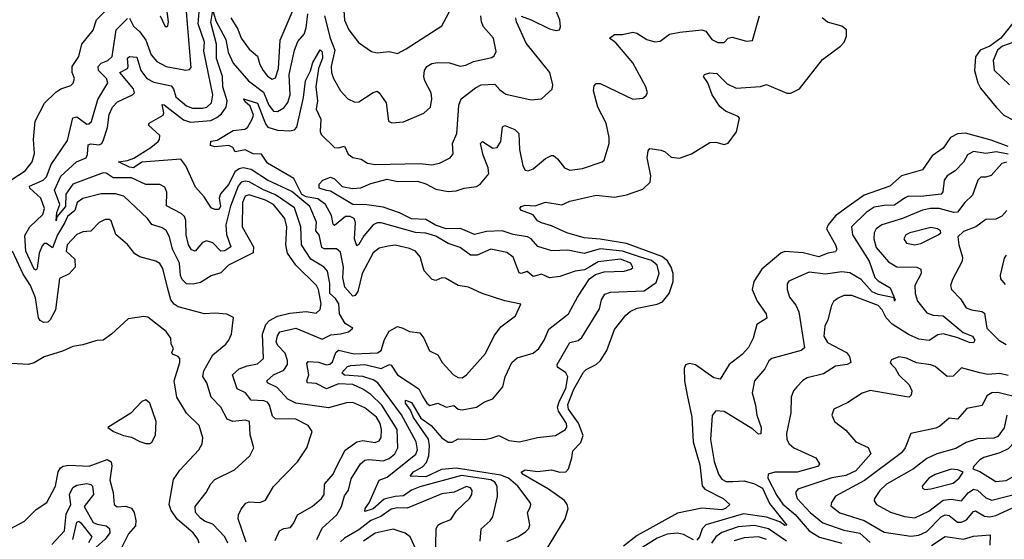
# Model space of a CAD drawing. Extents: x 1552033 to 1694788, y 811965 to 917215.
# Tile 558 of 632: x 1660074 to 1664926, y 908393 to 910956. Entities that reach past the tile are written whole.
import ezdxf

# ---------------------------------------------------------------- set-up
doc = ezdxf.new("R2010")
doc.units = 0

msp = doc.modelspace()

# ---------------------------------------------------------------- linework, layer by layer
at = {"layer": '0CON20XD'}
for points in [[(1661664.7, 911095), (1661673.9, 910953.9), (1661696.2, 910905), (1661743.7, 910843.6), (1661808.3, 910798.3), (1661835, 910793.1), (1661895, 910798.5), (1661935, 910788.9), (1661977.7, 910812.3), (1662155, 910925.8), (1662213.2, 911035)], [(1660035, 910168.1), (1660100.3, 910209.7), (1660135.5, 910254.5), (1660146.6, 910296.6), (1660141.5, 910365), (1660150.4, 910455), (1660195.5, 910544.5), (1660251.1, 910598.9), (1660276.7, 910615), (1660325, 910630.8), (1660337.6, 910642.4), (1660344.3, 910665), (1660332, 910695), (1660332, 910725), (1660365.6, 910775), (1660380.6, 910835), (1660435, 910903.3), (1660451.4, 910955), (1660535, 911038.6)], [(1661332.2, 908387.8), (1661353.3, 908435), (1661375, 908446.4), (1661407.8, 908452.2), (1661425, 908474), (1661442.2, 908515), (1661514.7, 908555.3), (1661561.9, 908595), (1661573.5, 908615), (1661576.2, 908665), (1661618.7, 908715), (1661637.5, 908755), (1661677.5, 908832.5), (1661735, 908873.6), (1661765, 908880.9), (1661825, 908870.3), (1661845, 908878.5), (1661855, 908896.2), (1661857.5, 908935), (1661850, 908965), (1661832.6, 908995), (1661775, 909042.1), (1661715, 909068.1), (1661685, 909066.9), (1661595, 909041.7), (1661434.6, 909064.6), (1661395, 909084.7), (1661342.4, 909142.4), (1661295.7, 909165), (1661291.5, 909175), (1661325, 909204.7), (1661375, 909226.8), (1661393.5, 909255), (1661394, 909276), (1661381.8, 909311.8), (1661347.1, 909347.1), (1661338.4, 909365), (1661343.5, 909396.5), (1661355, 909416.4), (1661435, 909433.9), (1661565, 909380.6), (1661607.7, 909402.3), (1661655, 909406.1), (1661695, 909416), (1661715.7, 909435), (1661677.8, 909457.8), (1661650.2, 909505), (1661646.7, 909555), (1661630.4, 909580.4), (1661602.9, 909605), (1661602.6, 909655), (1661590.8, 909715), (1661573.8, 909735), (1661507.9, 909775), (1661463.3, 909845), (1661459.6, 909935), (1661427.7, 910027.7), (1661335, 910092.6), (1661275, 910117.1), (1661205, 910156.1), (1661185, 910160.3), (1661165, 910154), (1661151.2, 910135), (1661113.4, 910036.6), (1661089.4, 909945), (1661093.1, 909896.9), (1661114.3, 909835), (1661085, 909815.2), (1661065, 909814.1), (1661025, 909854.7), (1660995, 909865.4), (1660975, 909857.5), (1660938.8, 909815), (1660920.2, 909820.2), (1660906.4, 909845), (1660893.5, 909895), (1660891.9, 909965), (1660885.6, 909985.6), (1660870.2, 910000.2), (1660797.6, 910037.6), (1660798, 910105), (1660789.7, 910129.7), (1660765, 910142.7), (1660695, 910142.8), (1660625.4, 910175.4), (1660535, 910175.3), (1660499.3, 910199.3), (1660485, 910200.6), (1660335.7, 910145), (1660301.1, 910095), (1660299.7, 910035), (1660256.3, 909983.7), (1660254.2, 909964.2), (1660255.9, 910005), (1660272, 910045), (1660245.8, 910115), (1660275.7, 910184.3), (1660354.4, 910255.6), (1660401.6, 910275), (1660408.6, 910291.4), (1660411, 910339), (1660425, 910342.9), (1660465, 910338.4), (1660478.5, 910345), (1660486.9, 910363.1), (1660505.6, 910424.4), (1660515, 910488), (1660531.5, 910525), (1660555, 910551.1), (1660630, 910585), (1660639.5, 910595), (1660635.3, 910615), (1660567.8, 910695), (1660604.4, 910715.6), (1660608.7, 910725), (1660604.8, 910765.2), (1660615, 910774.6), (1660650.8, 910770.8), (1660670.8, 910705), (1660700, 910665), (1660735, 910648.3), (1660819.6, 910629.6), (1660831.2, 910615), (1660843.2, 910575), (1660895, 910530.2), (1660925, 910520.2), (1660975, 910519), (1660996.2, 910525), (1661019.2, 910545), (1661024.8, 910585), (1660980.5, 910800.5), (1660984.1, 910845), (1660952.6, 910935), (1660963, 911055)], [(1660765.4, 910975.4), (1660788.8, 910925), (1660795, 910920), (1660803.3, 910925), (1660807.3, 910945), (1660793.2, 911045)], [(1662545, 910972.9), (1662595, 910954.5), (1662685, 910910.7), (1662717.9, 910902.1), (1662733.3, 910905), (1662739.3, 910920.7), (1662736.1, 910955), (1662706.4, 911025)], [(1661190.2, 908380.2), (1661149.6, 908495), (1661151.8, 908515), (1661165, 908542.5), (1661188.2, 908571.8), (1661205, 908578.2), (1661257.5, 908575), (1661285, 908586.7), (1661325, 908654.4), (1661443.5, 908775), (1661488.9, 908845), (1661515.8, 908925), (1661495.8, 908955), (1661435, 908985.3), (1661335, 908988.2), (1661320.2, 909000.2), (1661305.2, 909055.2), (1661295, 909069.2), (1661276.9, 909076.9), (1661215, 909078.9), (1661187.3, 909115), (1661144.8, 909134.8), (1661122.5, 909205), (1661155, 909233.7), (1661195, 909248.9), (1661245, 909258.6), (1661275, 909284.5), (1661270.7, 909405), (1661287.5, 909452.5), (1661305, 909471.9), (1661345, 909494), (1661405, 909508), (1661485, 909516.8), (1661535, 909508.8), (1661553.8, 909526.2), (1661558.9, 909555), (1661545.8, 909625), (1661536.5, 909645), (1661435.3, 909745), (1661394.1, 909805), (1661385.2, 909845), (1661390.9, 909935), (1661380.4, 909975), (1661325, 910043.7), (1661285, 910065.4), (1661205, 910092.4), (1661185, 910085.3), (1661171.2, 910055), (1661170.9, 909935), (1661226.5, 909835), (1661223.9, 909806.1), (1661102.5, 909745), (1661065, 909707.6), (1661017.8, 909692.2), (1660965, 909659.4), (1660928.3, 909651.7), (1660895, 909653.2), (1660873.6, 909675), (1660866.2, 909695), (1660860.6, 909755), (1660827, 909825), (1660812.7, 909885), (1660795.8, 909915.8), (1660775, 909930), (1660725.4, 909945.4), (1660702.9, 909975), (1660586.3, 910086.3), (1660545, 910097), (1660475, 910097.2), (1660385, 910073.8), (1660357.3, 910055), (1660346.1, 910015), (1660309.3, 909985), (1660295.6, 909955.6), (1660259.6, 909895), (1660235, 909830.4), (1660205, 909851.5), (1660195, 909852.1), (1660185, 909840.4), (1660168.8, 909805), (1660159.1, 909730.9), (1660155, 909721.4), (1660145, 909725.5), (1660104.4, 909815), (1660098.8, 909891.2), (1660123.9, 909935), (1660187.9, 909995), (1660195.7, 910025), (1660178.1, 910075), (1660122.9, 910125), (1660122.7, 910135), (1660189.6, 910165), (1660205, 910181.5), (1660228.9, 910241.1), (1660309.4, 910360.6), (1660335, 910472.5), (1660355, 910476.8), (1660405, 910441.1), (1660415, 910441.8), (1660427, 910453), (1660458.5, 910561.5), (1660507.7, 910645), (1660501.9, 910665), (1660475, 910691.3), (1660461.6, 910705), (1660460.3, 910725), (1660475, 910741.5), (1660508.5, 910755), (1660528.6, 910775), (1660548.7, 910905), (1660605, 910960.9)], [(1661537.6, 908392.4), (1661565, 908448.5), (1661637.2, 908515), (1661659.5, 908555), (1661675, 908608), (1661694.7, 908635.3), (1661707.6, 908692.4), (1661752.7, 908765), (1661775, 908784.1), (1661795, 908787.5), (1661865, 908781.2), (1661895, 908792.3), (1661922.1, 908815), (1661937.8, 908845), (1661933.7, 908935), (1661858.9, 909055), (1661805, 909108.3), (1661765, 909134.4), (1661715, 909156.4), (1661645, 909160), (1661585, 909135.2), (1661535, 909161.9), (1661492.5, 909165), (1661488.2, 909175), (1661499, 909205), (1661489.1, 909260.9), (1661495, 909270), (1661546.4, 909266.4), (1661585, 909254.4), (1661602.9, 909257.1), (1661615, 909269.1), (1661631.1, 909315), (1661645, 909325.7), (1661721.5, 909308.5), (1661837.6, 909312.4), (1661855.3, 909325), (1661871.2, 909378.8), (1661895, 909420.6), (1661935, 909442.2), (1661962, 909435), (1661995, 909418.6), (1662045, 909412), (1662065.7, 909385), (1662093.4, 909323.4), (1662135, 909302.9), (1662155.6, 909265), (1662212.5, 909205), (1662235, 909190.9), (1662255, 909190.4), (1662275, 909204.6), (1662369.9, 909310.1), (1662412.4, 909397.6), (1662445, 909440.6), (1662518, 909495), (1662543, 909553), (1662465, 909569.6), (1662353.3, 909605), (1662285, 909636.5), (1662235, 909645.5), (1662171.7, 909681.7), (1662155, 909683.1), (1662125, 909670), (1662106.2, 909675), (1662066.7, 909716.7), (1662046.8, 909786.8), (1662025, 909814.6), (1661995, 909828), (1661925, 909843.3), (1661890.4, 909839.6), (1661845, 909828.9), (1661815, 909806.7), (1661761.3, 909705), (1661740.4, 909615), (1661726.5, 909595), (1661715, 909592.1), (1661676.1, 909636.1), (1661665.6, 909685), (1661669.4, 909735), (1661655, 909810), (1661635, 909826.2), (1661575, 909825.2), (1661562.9, 909832.8), (1661549.7, 909895), (1661533.8, 909915), (1661536.9, 909956.9), (1661504.4, 910035), (1661415, 910109.2), (1661295, 910165.2), (1661215, 910216.7), (1661175, 910224.5), (1661155, 910220.6), (1661134.4, 910205.6), (1661105, 910145.4), (1661062.9, 910097.1), (1661057.5, 910075), (1661062.8, 910035), (1661055, 910019.1), (1661035, 910019.6), (1661017.8, 910027.8), (1660982.9, 910082.9), (1660939.8, 910129.8), (1660892, 910235), (1660868.2, 910268.2), (1660676.1, 910253.9), (1660635, 910225.5), (1660615, 910228.7), (1660560.8, 910255), (1660605, 910261.2), (1660636.9, 910273.1), (1660719.6, 910325), (1660755.5, 910355), (1660762.5, 910365), (1660763.5, 910385), (1660708.1, 910435), (1660712.5, 910445), (1660780, 910485), (1660783.6, 910496.4), (1660775, 910537.5), (1660785, 910535.4), (1660881.4, 910461.4), (1660915, 910451.2), (1661015, 910459), (1661045, 910473.2), (1661067.7, 910492.3), (1661090.6, 910525), (1661096.5, 910555), (1661075.2, 910625), (1661073.8, 910675), (1661043.6, 910763.6), (1661043.8, 910835), (1661015, 910942.5), (1661025, 911001.2), (1661040.7, 910950.7), (1661088.8, 910858.8), (1661101.8, 910795), (1661125, 910742.1), (1661201, 910655), (1661275, 910598.7), (1661301, 910535), (1661324.6, 910505), (1661345, 910503.3), (1661375, 910520.4), (1661395, 910547.5), (1661407.1, 910585), (1661402.2, 910685), (1661428, 910805), (1661445, 910848.6), (1661475, 910884.2), (1661485, 910916.2), (1661493, 910985)], [(1660615, 910962.5), (1660635, 910923.3), (1660665, 910896.2), (1660696.1, 910855), (1660722.2, 910782.2), (1660750.3, 910750.3), (1660795, 910725.3), (1660893.2, 910706.8), (1660910, 910710), (1660919.3, 910720.7), (1660895.5, 910995)], [(1662342.8, 908385), (1662348.2, 908445), (1662392.2, 908485), (1662405.3, 908504.7), (1662428.4, 908605), (1662426.2, 908655), (1662415.8, 908675), (1662395, 908686.4), (1662251.8, 908708.2), (1662045, 908652.8), (1662005, 908636.5), (1661965, 908608.2), (1661924.6, 908604.6), (1661869.3, 908590.7), (1661815, 908543.3), (1661775, 908530), (1661775.6, 908545), (1661795.9, 908574.1), (1661845, 908684.5), (1661885, 908700.5), (1662026.7, 908813.3), (1662034.8, 908835), (1662027.1, 908875), (1661955, 909006.5), (1661839.3, 909165), (1661815, 909180.2), (1661765, 909195.8), (1661675, 909202.7), (1661660.8, 909215), (1661690, 909245), (1661705, 909250.4), (1661775, 909255.4), (1661855, 909235.1), (1661896.3, 909256.3), (1661905, 909252.7), (1661935, 909204.3), (1662041.5, 909135), (1662059.6, 909099.6), (1662080, 909065), (1662095, 909053.8), (1662135, 909064.5), (1662175, 909045.7), (1662213.7, 909053.7), (1662235, 909035.4), (1662255, 909031.6), (1662325, 909044.6), (1662365, 909072.1), (1662405, 909086.7), (1662454.3, 909145), (1662465.7, 909195), (1662498.6, 909265), (1662525, 909288.8), (1662605, 909312.1), (1662632.7, 909335), (1662659.1, 909375), (1662681, 909429), (1662777.8, 909505), (1662822.3, 909587.7), (1662881.4, 909678.6), (1662911, 909699), (1662955, 909712.2), (1663052.5, 909715), (1663086, 909725), (1663095, 909734), (1663085, 909755.8), (1663035, 909774.2), (1662925, 909762.4), (1662883.1, 909736.9), (1662858.1, 909721.9), (1662811.2, 909715), (1662735, 909689.3), (1662685, 909683.1), (1662645, 909700.5), (1662605, 909689), (1662575, 909713.9), (1662545, 909704.7), (1662535, 909708.2), (1662505.3, 909785), (1662475, 909807.8), (1662395, 909823.5), (1662328.8, 909795), (1662295, 909794.6), (1662245, 909833.1), (1662185, 909851.9), (1662125, 909888.4), (1662075, 909902.6), (1662025, 909906.5), (1661855, 909954), (1661835, 909953.9), (1661815, 909944.1), (1661769.5, 909890.5), (1661745, 909846.4), (1661735, 909841.1), (1661723, 909875), (1661728, 909955), (1661722.3, 909975), (1661702.5, 909985), (1661680, 909985), (1661625, 909940.3), (1661617.8, 909947.8), (1661610.5, 909989.5), (1661581.1, 910045), (1661542.5, 910072.5), (1661485, 910081.9), (1661465, 910093.9), (1661425, 910173), (1661295, 910248.9), (1661265, 910293.2), (1661225, 910295.1), (1661185, 910314.1), (1661135, 910303.6), (1661123.3, 910325), (1661105, 910336.1), (1661035, 910328.4), (1661014.1, 910335.9), (1661015, 910356), (1661047.5, 910362.5), (1661125, 910408.9), (1661183.5, 910416.5), (1661195.9, 910424.1), (1661220.2, 910465), (1661225.2, 910485.2), (1661210, 910530), (1661185, 910550.5), (1661177.5, 910565), (1661245, 910543.4), (1661285, 910441.8), (1661296.2, 910426.2), (1661345, 910411), (1661405, 910407.7), (1661427.8, 910412.2), (1661440, 910425), (1661472.4, 910572.4), (1661482.8, 910655), (1661506.4, 910703.6), (1661518, 910745), (1661555, 910807.5), (1661565, 910796.7), (1661566, 910766), (1661546.2, 910715), (1661532.7, 910625), (1661541.1, 910555), (1661534.1, 910514.1), (1661558.3, 910465), (1661554.8, 910405), (1661559.5, 910389.5), (1661625.7, 910325.7), (1661645, 910323.3), (1661675, 910332.9), (1661693.2, 910293.2), (1661715, 910275.7), (1661757.4, 910267.4), (1661788.3, 910248.3), (1661825, 910241.8), (1662045, 910246.7), (1662105, 910239.5), (1662141.9, 910248.1), (1662195, 910274.4), (1662209.4, 910295), (1662206.5, 910345), (1662228, 910395), (1662235.2, 910485), (1662237.8, 910535), (1662249.6, 910565), (1662320.1, 910619.9), (1662348.8, 910635), (1662415, 910637.7), (1662439.7, 910609.7), (1662469.3, 910589.3), (1662595, 910560.9), (1662645, 910565.8), (1662697.5, 910612.5), (1662700.8, 910635), (1662686.5, 910695), (1662570.3, 910840.3), (1662521.8, 910945), (1662518.6, 910965)], [(1661115, 910964.4), (1661148.6, 910908.6), (1661164.7, 910864.7), (1661205, 910810.5), (1661245, 910775.7), (1661256.4, 910735), (1661273.2, 910705), (1661295, 910677.3), (1661317.5, 910662.5), (1661335, 910668.6), (1661349.1, 910715), (1661357.2, 910855), (1661421, 911005)], [(1662589.1, 908550.9), (1662593.6, 908565), (1662589.2, 908575), (1662528.8, 908655), (1662482.5, 908695), (1662445, 908710.6), (1662225, 908743.8), (1662153, 908737), (1662075, 908702), (1661998.8, 908705), (1662015, 908726.2), (1662059.4, 908750.6), (1662078.2, 908771.8), (1662089.7, 908805), (1662093, 908855), (1662087.7, 908887.7), (1662015, 908993.4), (1661999.7, 909029.7), (1661974.8, 909065), (1661975, 909080), (1662005, 909067.6), (1662051.2, 908991.2), (1662101.9, 908955), (1662155, 908894.7), (1662185, 908872.5), (1662205, 908872.1), (1662235, 908888.9), (1662365, 908886), (1662397.6, 908892.4), (1662435, 908905.4), (1662485, 908880), (1662536.4, 908873.6), (1662625, 908895.4), (1662714.5, 908905.5), (1662764.3, 908935.7), (1662770.8, 908949.2), (1662768.5, 908965), (1662728.6, 909025), (1662724, 909045), (1662733.5, 909076.5), (1662765, 909136.7), (1662776, 909195), (1662765, 909214.5), (1662725, 909242.5), (1662722.8, 909255), (1662785, 909363.3), (1662826.7, 909373.3), (1662845, 909389.2), (1662930.8, 909529.2), (1662941.6, 909575), (1662957.4, 909602.6), (1662985, 909612.5), (1663150.8, 909619.2), (1663209.8, 909660.2), (1663224.8, 909705), (1663214.8, 909745), (1663187.9, 909767.9), (1663134, 909785), (1663045, 909814.7), (1662935, 909825.5), (1662855, 909803.4), (1662775, 909818.6), (1662695.8, 909815.8), (1662626.9, 909836.9), (1662595, 909874.6), (1662576.9, 909885), (1662506, 909896), (1662451.4, 909915), (1662375, 909911.6), (1662315, 909896.4), (1662246.7, 909926.7), (1662175, 909924.7), (1662122.6, 909942.6), (1662075, 909970.6), (1662005, 909974), (1661945, 910003.1), (1661865, 910031), (1661785, 910042.1), (1661715, 910043.9), (1661605, 910110.8), (1661585.7, 910114.3), (1661550, 910125), (1661550, 910145), (1661568.1, 910165), (1661605, 910179.5), (1661625, 910171.5), (1661662.8, 910132.8), (1661713.1, 910123.1), (1661755, 910126.6), (1661805, 910148), (1661885, 910169.8), (1661935, 910157.7), (1662035, 910160), (1662075, 910147), (1662125, 910120.5), (1662185, 910107.9), (1662225, 910111.1), (1662265, 910125.8), (1662325, 910133.8), (1662344.1, 910145.9), (1662386.4, 910195), (1662383.1, 910225), (1662357.9, 910287.9), (1662345, 910346), (1662355, 910355.4), (1662405, 910322.3), (1662427.5, 910325), (1662445.4, 910355), (1662453, 910427), (1662465, 910433.8), (1662513.8, 910415), (1662534.3, 910395), (1662536.6, 910315), (1662553.8, 910235), (1662565, 910214.2), (1662580.3, 910209.7), (1662605, 910220.4), (1662665, 910270.6), (1662695, 910286.2), (1662705, 910286.2), (1662725, 910270), (1662758.8, 910225), (1662785, 910214.3), (1662848, 910222), (1662945, 910254.2), (1662955, 910263.8), (1662978.1, 910345), (1662979.5, 910375), (1662964.7, 910444.7), (1662922.9, 910525), (1662902.2, 910605), (1662905, 910628.8), (1662915, 910640.8), (1662935, 910641.1), (1663095.5, 910564.5), (1663145, 910568.6), (1663160.3, 910579.7), (1663168, 910595), (1663159.4, 910625), (1663095, 910743.3), (1663012.4, 910842.4), (1662980, 910865), (1663005, 910882), (1663045, 910882), (1663095, 910894.4), (1663115, 910888.9), (1663165, 910857.9), (1663203.4, 910846.6), (1663230.6, 910849.4), (1663276, 910884), (1663327.5, 910895), (1663435, 910905.4), (1663455, 910898.5), (1663485, 910857.8), (1663515, 910842.5), (1663545, 910842.5), (1663565, 910864.2), (1663585, 910870), (1663655, 910850.6), (1663685, 910853.8), (1663720.5, 910975)], [(1661575.8, 910975), (1661603.9, 910865), (1661626.9, 910805), (1661608.4, 910725), (1661609.7, 910695), (1661619.6, 910665), (1661655.5, 910605), (1661691.4, 910565), (1661725, 910549.6), (1661745, 910550.9), (1661815, 910596.2), (1661835, 910602.5), (1661845.9, 910595.9), (1661880.5, 910545), (1661891.4, 910455), (1661907.6, 910447.6), (1661965, 910452.9), (1662064.7, 910495.3), (1662098.5, 910525), (1662104.4, 910565), (1662101.5, 910595), (1662070, 910655), (1662065.5, 910675), (1662068.9, 910705), (1662080.6, 910725), (1662105, 910739.2), (1662135, 910744.6), (1662192.7, 910742.7), (1662245, 910726.4), (1662272, 910732), (1662309.7, 910750.3), (1662400, 910770), (1662412.1, 910777.9), (1662421.7, 910798.3), (1662408.1, 910865), (1662360.2, 910920.2), (1662350, 910945), (1662346.5, 910975)], [(1663565, 910347.1), (1663606.8, 910403.2), (1663620.8, 910470.8), (1663615, 910478.2), (1663552.5, 910505), (1663525, 910528.2), (1663486.2, 910585), (1663465, 910643.8), (1663444.2, 910675), (1663448.8, 910685), (1663475, 910693.3), (1663509.6, 910689.6), (1663560.2, 910640.2), (1663605, 910618.5), (1663725, 910625.6), (1663755, 910636.5), (1663855, 910592.9), (1663875, 910592.9), (1663916.2, 910615), (1664031.1, 910758.9), (1664119.4, 910825), (1664136.4, 910845), (1664148.2, 910875), (1664147.8, 910905), (1664125, 910923.5), (1664055, 910943.3), (1664029.2, 910965)], [(1664982, 910955), (1664909.9, 910865), (1664855, 910824.5), (1664808, 910805), (1664785, 910772.9), (1664779.4, 910705), (1664795.2, 910645.2), (1664808.8, 910618.8), (1664886.7, 910525), (1664924.1, 910485), (1664975, 910458.2)], [(1665001.1, 910855), (1664917.9, 910825), (1664892.6, 910805), (1664871.4, 910755), (1664876.6, 910706.6), (1664952.5, 910635)], [(1664945, 910330.8), (1664861.9, 910361.9), (1664735, 910395.4), (1664695, 910392.1), (1664660.8, 910375), (1664625, 910322.1), (1664570.9, 910285), (1664523.5, 910215), (1664419.4, 910185), (1664361.9, 910135), (1664235, 910090.4), (1664138.9, 910021.1), (1664095, 909989.2), (1664059, 909945), (1664050.7, 909925), (1664094.2, 909845), (1664101.2, 909825), (1664095, 909811.2), (1664055.9, 909804.1), (1664012.9, 909787.1), (1663935.8, 909805.8), (1663845, 909812.9), (1663825, 909804.7), (1663730.9, 909725), (1663692.4, 909665), (1663683.9, 909625), (1663707.6, 909567.6), (1663752.5, 909505), (1663756.4, 909483.6), (1663707.4, 909452.6), (1663689.3, 909385), (1663665, 909339.1), (1663634.4, 909305), (1663570.4, 909255), (1663526.4, 909183.6), (1663495, 909189.6), (1663405, 909254.1), (1663375, 909260.3), (1663355, 909254.5), (1663348.8, 909235), (1663350.5, 909175), (1663364, 909104), (1663386.1, 908995), (1663392.2, 908875), (1663425, 908761.2), (1663437.9, 908657.9), (1663450.4, 908640.4), (1663541.2, 908595), (1663573.8, 908565), (1663552.9, 908545), (1663535, 908538.7), (1663435, 908547.3), (1663315, 908521.8), (1663117.6, 908412.4), (1663050.3, 908359.7)], [(1662665, 908334.3), (1662762.7, 908495), (1662776.4, 908545), (1662772.4, 908565), (1662758.5, 908585), (1662680.6, 908640.6), (1662555, 908712.7), (1662545.7, 908725), (1662565, 908736.5), (1662625, 908728), (1662694.6, 908735.4), (1662735, 908724.4), (1662765, 908726), (1662778.5, 908741.5), (1662794.7, 908795), (1662799.9, 908830.1), (1662838.7, 908871.3), (1662850.6, 908905), (1662827, 908967), (1662778.7, 909035), (1662775, 909058.8), (1662805, 909133.1), (1662851.6, 909218.4), (1662865, 909231.4), (1662915, 909255.7), (1662936.6, 909275), (1662966.9, 909325), (1663005, 909427.8), (1663061.2, 909498.8), (1663082.5, 909517.5), (1663117.4, 909532.6), (1663215, 909552.6), (1663241.1, 909565), (1663274.1, 909605), (1663294.4, 909665), (1663293.8, 909705), (1663285.2, 909735), (1663265.9, 909765.9), (1663238.1, 909788.1), (1663065, 909851.7), (1662935, 909874.1), (1662855, 909880.4), (1662770, 909905), (1662695, 909938.8), (1662645, 909953.8), (1662625, 909963.3), (1662605, 909993.3), (1662546.2, 910015), (1662538.8, 910025), (1662546, 910035), (1662565, 910041.5), (1662615, 910037.1), (1662665, 910055.4), (1662745, 910043.3), (1662785, 910060.5), (1662915, 910090.9), (1663005, 910080), (1663065, 910092.1), (1663145, 910120), (1663180.6, 910155), (1663184.5, 910185), (1663166.7, 910275), (1663171.1, 910308.9), (1663180, 910320), (1663235, 910312.5), (1663255, 910304.2), (1663285, 910278.5), (1663325, 910272.9), (1663385, 910294.6), (1663475, 910350.4), (1663505, 910351.3), (1663545, 910340), (1663565, 910347.1)], [(1664945, 910293.2), (1664886, 910304), (1664835, 910295.6), (1664775, 910305.8), (1664745, 910288.9), (1664725, 910252.9), (1664685, 910210.8), (1664645, 910185.4), (1664630, 910165), (1664622.9, 910107.1), (1664614.6, 910095.4), (1664515, 910084.1), (1664455, 910084.8), (1664433.7, 910076.3), (1664385, 910041.1), (1664335, 910040.3), (1664285, 910030.5), (1664245, 910005.8), (1664173.5, 909935), (1664177.4, 909895), (1664260, 909765), (1664288.9, 909685), (1664305, 909667.3), (1664364.3, 909634.3), (1664388.8, 909575), (1664385, 909567.5), (1664383.6, 909583.6), (1664305, 909601.3), (1664275, 909614.6), (1664221, 909675), (1664165, 909708.1), (1664125, 909712.1), (1664045, 909701.6), (1663965, 909710.8), (1663911.9, 909688.1), (1663864.1, 909665.9), (1663856.8, 909653.2), (1663856, 909626), (1663867.9, 909587.9), (1663898.3, 909548.3), (1663914.1, 909515), (1663942.3, 909337.7), (1663925.8, 909324.2), (1663780, 909285), (1663766.2, 909273.8), (1663745.3, 909234.7), (1663695.5, 909175), (1663683.2, 909115), (1663700.6, 909055), (1663707.5, 909005), (1663728.5, 908945), (1663727.1, 908912.9), (1663715, 908912.5), (1663686.8, 908936.8), (1663545, 909023.1), (1663505, 909026.7), (1663486.1, 909003.9), (1663477.6, 908885), (1663496.5, 908776.5), (1663517.9, 908715), (1663535, 908690), (1663555, 908678), (1663587.8, 908677.8), (1663645, 908681.8), (1663695, 908667.4), (1663735, 908645.8), (1663769.3, 908569.3), (1663855, 908462.5), (1663845, 908461.4), (1663819.5, 908479.5), (1663755, 908502.1), (1663641, 908519), (1663455, 908465.3), (1663437.1, 908445), (1663424.4, 908405.6), (1663410.2, 908389.8)], [(1664937.1, 910252.9), (1664915, 910247), (1664862.2, 910187.8), (1664835, 910179.5), (1664811.5, 910178.5), (1664795.4, 910165), (1664769.2, 910090.9), (1664731.5, 910055), (1664695, 910006.3), (1664678, 910005), (1664605, 910024.2), (1664563.3, 910025), (1664522.7, 910017.3), (1664423.9, 909976.1), (1664323.5, 909945), (1664294.8, 909925.2), (1664284.7, 909905), (1664282.8, 909875), (1664295, 909832.9), (1664355, 909761.3), (1664397.3, 909737.3), (1664495, 909735.9), (1664514.3, 909725), (1664516.2, 909705), (1664485.9, 909645), (1664486.5, 909605), (1664498.3, 909568.3), (1664545, 909510.3), (1664575, 909499.4), (1664625, 909494.7), (1664723.7, 909413.7), (1664770.3, 909395), (1664781.4, 909375), (1664775, 909362.9), (1664755, 909364.8), (1664691.6, 909388.4), (1664625, 909407.2), (1664599, 909401), (1664556, 909374), (1664505, 909380.8), (1664455, 909403.5), (1664373.7, 909453.7), (1664343.4, 909485), (1664324.7, 909525), (1664305, 909546.6), (1664175, 909596.1), (1664135, 909595.4), (1664107.6, 909582.4), (1664084.6, 909565.4), (1664073.9, 909546.1), (1664056.1, 909475), (1664041.8, 909445), (1664036.8, 909395), (1664055, 909364.7), (1664148.6, 909315), (1664164.2, 909295), (1664170, 909265), (1664152.5, 909255), (1664095, 909247.3), (1664035, 909209.1), (1663955, 909189.1), (1663933.7, 909176.4), (1663903.8, 909145), (1663887.5, 909125), (1663876.7, 909095), (1663873.6, 909016.4), (1663852.2, 908915), (1663854.5, 908885), (1663865.6, 908865), (1663888.6, 908845), (1663997.1, 908795), (1664016, 908765), (1664010, 908755), (1663995, 908748.8), (1663905, 908724.4), (1663796.1, 908723.9), (1663761.9, 908715), (1663760.3, 908695), (1663805, 908608.8), (1663835, 908567.1), (1663895, 908516.3), (1663965, 908436.1), (1664015, 908404.2), (1664125, 908374.3)], [(1664938.9, 910015), (1664915, 909986.7), (1664885, 909972.9), (1664835, 909970.5), (1664786.2, 909933.8), (1664725, 909911.1), (1664696.7, 909885), (1664701.9, 909845), (1664720, 909785), (1664719.5, 909765), (1664670.5, 909675), (1664661.9, 909645), (1664665.8, 909625), (1664709.9, 909579.9), (1664738.1, 909535), (1664764.7, 909524.7), (1664815, 909517.3), (1664828.8, 909508.8), (1664840.4, 909435), (1664900, 909375), (1664935, 909354.7)], [(1661098.8, 908375), (1661085.2, 908405), (1661025, 908467.5), (1660985, 908482.6), (1660965, 908498.2), (1660940, 908525), (1660939.1, 908555), (1660993.5, 908625), (1661015, 908667.1), (1661035, 908687.8), (1661133.1, 908736.9), (1661207.5, 908805), (1661228, 908845), (1661209.2, 908909.2), (1661205.6, 908975), (1661185, 908981.5), (1661124.8, 908974.8), (1661095.9, 908985.9), (1661065, 909044.5), (1661016.7, 909095), (1660995.6, 909165), (1660977, 909197), (1660981.1, 909225), (1661025, 909303.1), (1661089.2, 909355), (1661104.4, 909375), (1661118, 909405), (1661127.5, 909487.5), (1661094.3, 909504.3), (1661035, 909509.1), (1660985, 909505.4), (1660855, 909539.6), (1660835, 909553.8), (1660819.2, 909575), (1660801.7, 909635), (1660778.7, 909728.7), (1660765, 909753.3), (1660745, 909765.5), (1660665, 909785.6), (1660640.6, 909800.6), (1660605, 909846.7), (1660547, 909897), (1660523.9, 909963.9), (1660515, 909970.5), (1660495, 909970.8), (1660465.7, 909955), (1660425, 909913.1), (1660385, 909908.9), (1660355, 909896.1), (1660306.8, 909845), (1660302.9, 909815), (1660345.5, 909775), (1660346.7, 909735), (1660317.3, 909702.7), (1660270.2, 909679.8), (1660250.3, 909525), (1660223.8, 909475), (1660212, 909465), (1660192.9, 909462.9), (1660175, 909471.9), (1660166, 909486), (1660151.5, 909585), (1660127.2, 909645), (1660091.4, 909701.4), (1660038.6, 909815)], [(1664485, 909845.5), (1664515, 909851.5), (1664600, 909895), (1664613.3, 909905), (1664611.2, 909915), (1664596.7, 909925), (1664565, 909931.5), (1664460, 909905), (1664440.8, 909895), (1664430.8, 909875), (1664445, 909854.4), (1664485, 909845.5)], [(1664935, 909794.2), (1664925, 909780), (1664905.7, 909695.7), (1664907.8, 909677.8), (1664930.7, 909650.7)], [(1660958.8, 908375), (1660951.8, 908395), (1660928.2, 908425), (1660851.4, 908491.4), (1660820, 908535), (1660810.5, 908565), (1660817.1, 908605), (1660832.2, 908687.8), (1660863.5, 908735), (1660956.7, 908835), (1660972.2, 908865), (1660976.6, 908893.4), (1660957.7, 908955), (1660895.5, 909015.5), (1660848.1, 909095), (1660834.2, 909175), (1660862.1, 909265), (1660862.5, 909285), (1660854.2, 909295), (1660826.7, 909306.7), (1660823.5, 909315), (1660832.1, 909335), (1660820.9, 909355), (1660818.1, 909385), (1660795, 909418.1), (1660705, 909488.6), (1660685, 909492.9), (1660608.8, 909481.2), (1660526.7, 909405), (1660485, 909376), (1660454, 909374), (1660385, 909352.5), (1660335, 909344.4), (1660285, 909321.4), (1660195, 909293.1), (1660145, 909264.4), (1660115, 909255.8), (1660035, 909261.2)], [(1664945, 909201.1), (1664905, 909211.3), (1664845, 909206), (1664805.5, 909214.5), (1664715, 909238.9), (1664675, 909198.6), (1664645, 909195.6), (1664585.2, 909245.2), (1664565, 909253.1), (1664493, 909263), (1664445, 909286.4), (1664406.1, 909293.9), (1664370.9, 909279.1), (1664364.2, 909265.8), (1664370.8, 909255), (1664388.2, 909238.2), (1664406.4, 909205), (1664457.1, 909155), (1664470, 909125), (1664467.5, 909105), (1664456.7, 909095), (1664444.4, 909095.6), (1664265, 909127.9), (1664226.4, 909113.6), (1664155, 909068.1), (1664086, 909035), (1664076.9, 909005), (1664090, 908975), (1664145, 908932), (1664194.2, 908875), (1664255.9, 908845.9), (1664268.8, 908815), (1664195, 908730.4), (1664145, 908707.4), (1664076.2, 908696.2), (1663909.3, 908640.7), (1663896.5, 908625), (1663906.2, 908595), (1663968.9, 908525), (1664032.3, 908475), (1664135, 908437.8), (1664215, 908424.1), (1664265, 908378.4)], [(1665001.7, 909091.7), (1664895, 909117.1), (1664864.2, 909115), (1664839.5, 909100.5), (1664817.1, 909052.9), (1664742.1, 909037.9), (1664695, 908986.1), (1664655, 908990.4), (1664609.1, 908950.9), (1664589.1, 908940.9), (1664466.2, 908915), (1664437.5, 908845), (1664419.7, 908820.3), (1664237.3, 908682.7), (1664094.5, 908605.5), (1664074.5, 908575), (1664071.7, 908558.3), (1664115, 908523.9), (1664235, 908486.2), (1664335, 908428.4), (1664465, 908409), (1664505, 908414.4), (1664545, 908432.1), (1664615, 908503.7), (1664635, 908514.4), (1664655, 908511.6), (1664695, 908478.4), (1664715, 908478.6), (1664739.9, 908490.1), (1664775, 908530.6), (1664785, 908534.7), (1664828.1, 908508.1), (1664855, 908504), (1664885, 908510.9), (1664962.9, 908547.1)], [(1660715, 908866.7), (1660725, 908873.3), (1660742.7, 908907.3), (1660745.6, 908974.4), (1660715.7, 909065), (1660695, 909081.4), (1660675, 909072.5), (1660622, 909015), (1660507.5, 908945), (1660536.7, 908925), (1660585, 908905.7), (1660625, 908898), (1660665, 908876.2), (1660695, 908866.7), (1660715, 908866.7)], [(1664938.2, 909005), (1664926.2, 908943.8), (1664895, 908900), (1664875, 908892.6), (1664795, 908888.9), (1664739.2, 908870.9), (1664688.1, 908841.9), (1664594.3, 908815.7), (1664545, 908792.2), (1664479.5, 908740.5), (1664345.9, 908665), (1664313.1, 908635), (1664286.5, 908595), (1664285, 908583.3), (1664295.7, 908565), (1664365, 908528), (1664435, 908505.3), (1664485, 908500), (1664555, 908531.7), (1664625, 908586.6), (1664665, 908591.5), (1664715, 908583.7), (1664747.8, 908622.2), (1664775, 908640), (1664795, 908635.8), (1664835, 908598.6), (1664865, 908586), (1665006.5, 908623.5)], [(1664885, 908678), (1664935, 908684.2), (1664985, 908712), (1665030.3, 908765), (1665095, 908807.8), (1665155, 908829.2), (1665205.8, 908824.2), (1665209.2, 908835), (1665189.5, 908875), (1665135, 908910.3), (1665075, 908934.7), (1665055, 908934.7), (1665007.2, 908905), (1664945, 908839.7), (1664905, 908819.5), (1664825, 908796.5), (1664805.5, 908785), (1664775.7, 908755), (1664771.2, 908741.2), (1664805, 908728.2), (1664885, 908678)], [(1660005, 908432.9), (1660097.6, 908482.4), (1660155, 908540), (1660206.7, 908575), (1660250.9, 908655), (1660263.9, 908726.1), (1660274.1, 908745.9), (1660288.1, 908755), (1660315, 908759.7), (1660415.7, 908754.3), (1660505, 908787.1), (1660524.5, 908775), (1660528.1, 908755), (1660517.1, 908685), (1660533.8, 908625), (1660538.6, 908565), (1660553.7, 908553.7), (1660595, 908556.7), (1660625, 908547.1), (1660637.5, 908525), (1660646.2, 908486.2), (1660645, 908460), (1660610.2, 908419.8), (1660556.9, 908315)], [(1664535, 908638.6), (1664565, 908642.5), (1664675, 908670), (1664704.4, 908695), (1664723.3, 908725), (1664696.7, 908736.7), (1664665, 908738.8), (1664585, 908713.8), (1664555, 908694.5), (1664522, 908655), (1664523.3, 908645), (1664535, 908638.6)], [(1660232.8, 908367.2), (1660294.9, 908435.1), (1660302.6, 908517.4), (1660326.4, 908565), (1660319.3, 908615), (1660335, 908649.5), (1660355, 908661.1), (1660405, 908668), (1660425, 908663.6), (1660432.9, 908655), (1660437.4, 908615), (1660391.1, 908555), (1660435, 908477.2), (1660455, 908467.4), (1660499.7, 908459.7), (1660516.8, 908446.8), (1660518.7, 908425), (1660495.6, 908395), (1660450, 908355)], [(1662123.3, 908285), (1662126.7, 908445), (1662135, 908463.1), (1662148.1, 908471.9), (1662198.6, 908491.4), (1662226.2, 908533.8), (1662290, 908595), (1662301.5, 908615), (1662303.1, 908635), (1662295, 908648.1), (1662275, 908653.6), (1662215, 908625.3), (1662155, 908617.4), (1661982.7, 908547.3), (1661935, 908548.9), (1661905, 908542.4), (1661854.1, 908505.9), (1661805, 908486.8), (1661745, 908440.3), (1661675, 908399.8), (1661655, 908381.4)], [(1662475, 908382.4), (1662532.3, 908407.7), (1662568.7, 908431.3), (1662582.9, 908447.1), (1662588.7, 908465), (1662576.7, 908525), (1662589.1, 908550.9)], [(1660335, 908392.7), (1660355, 908477.3), (1660365, 908482.9), (1660375, 908474.7), (1660429.7, 908405), (1660413.5, 908376.5)], [(1662025.5, 908345), (1661998.5, 908405), (1661973.6, 908423.6), (1661915, 908443.1), (1661825.7, 908424.3), (1661768.2, 908385)], [(1663853.7, 908385), (1663765, 908445.4), (1663695, 908462.1), (1663615, 908455.8), (1663535, 908426.6), (1663504.4, 908405.6), (1663482.7, 908375)], [(1663395, 908391.4), (1663345, 908417.8), (1663315, 908424), (1663265, 908419.4), (1663215, 908399.7), (1663112.8, 908335)], [(1663755, 908393.2), (1663715, 908405.1), (1663645, 908401.6), (1663595, 908385.9)], [(1664567.7, 908362.3), (1664635, 908406.8), (1664725, 908393.7), (1664775, 908409.1), (1664857.5, 908415), (1664854.3, 908364.3)]]:
    msp.add_lwpolyline(points, dxfattribs=at)

doc.saveas('drawing.dxf')
